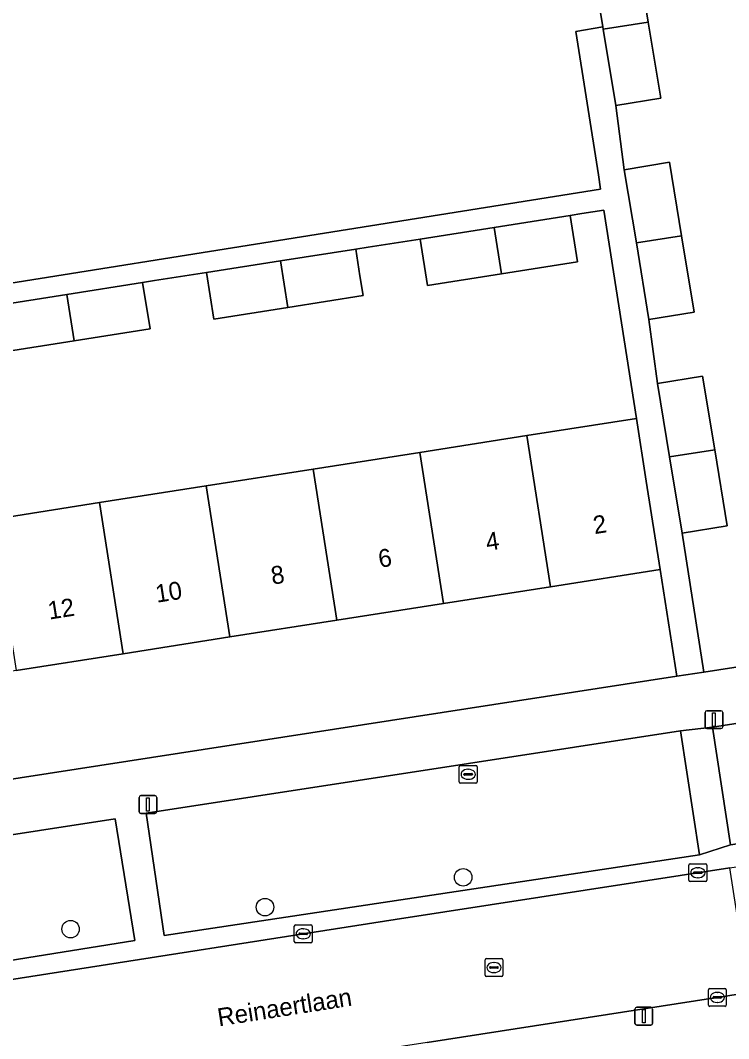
# Model space of a CAD drawing. Extents: x 160077 to 160948, y 386481 to 387498.
# Drawn here: x 160283.4 to 160323, y 387353.4 to 387410.3 of the extents above; entities that cross this region are included whole.
import ezdxf

# ---------------------------------------------------------------- set-up
doc = ezdxf.new("R2010")
doc.units = 0
for name, color, linetype in [('IMGEO_Boom', 7, 'Continuous'), ('IMGEO_Erf', 7, 'Continuous'), ('IMGEO_Groenvoorziening', 7, 'Continuous'), ('IMGEO_Kolk', 7, 'Continuous'), ('IMGEO_Lichtmast', 7, 'Continuous'), ('IMGEO_Openbare_ruimte_label', 7, 'Continuous'), ('IMGEO_Pand', 7, 'Continuous'), ('IMGEO_Pand_nummerreeks', 7, 'Continuous'), ('IMGEO_Rijbaan_lokaal_open', 7, 'Continuous'), ('IMGEO_Rioolput', 7, 'Continuous'), ('IMGEO_Voetpad_open', 7, 'Continuous')]:
    doc.layers.add(name, color=color, linetype=linetype)

msp = doc.modelspace()

# ---------------------------------------------------------------- linework, layer by layer
at = {"layer": 'IMGEO_Boom'}
for centre in [(160308.169, 387362.403), (160297.087, 387360.735), (160286.21, 387359.509)]:
    msp.add_circle(centre, 0.489, dxfattribs=at)
at = {"layer": 'IMGEO_Erf'}
for points in [[(160263.91, 387392.614), (160315.857, 387400.88), (160315.732, 387401.681), (160314.476, 387409.706), (160315.976, 387409.953), (160315.322, 387413.924)], [(160317.844, 387414.339), (160318.522, 387410.224), (160319.223, 387405.967), (160316.7, 387405.552), (160317.183, 387401.969), (160319.705, 387402.384), (160320.383, 387398.269), (160321.084, 387394.012), (160318.561, 387393.597), (160319.043, 387390.013), (160321.565, 387390.428), (160322.244, 387386.305), (160322.944, 387382.056), (160320.421, 387381.641), (160321.622, 387373.883), (160344.769, 387377.466), (160339.073, 387413.649)], [(160281.843, 387382.418), (160287.821, 387383.354), (160293.798, 387384.291), (160299.775, 387385.227), (160305.752, 387386.163), (160311.729, 387387.1), (160317.865, 387388.061), (160316.041, 387399.709), (160314.81, 387399.516), (160314.152, 387399.412), (160314.562, 387396.811), (160310.312, 387396.142), (160306.168, 387395.49), (160305.759, 387398.092), (160302.856, 387397.643), (160302.163, 387397.534), (160302.398, 387396.042), (160302.573, 387394.932), (160298.358, 387394.269), (160294.214, 387393.617), (160293.805, 387396.219), (160290.902, 387395.77), (160290.24, 387395.666), (160290.659, 387393.065), (160286.403, 387392.396), (160282.26, 387391.744)]]:
    msp.add_lwpolyline(points, dxfattribs=at)
msp.add_lwpolyline([(160320.112, 387373.649), (160319.188, 387379.615), (160313.053, 387378.654), (160307.076, 387377.718), (160301.099, 387376.781), (160295.122, 387375.845), (160289.145, 387374.909), (160283.167, 387373.972), (160277.19, 387373.036), (160271.213, 387372.099), (160265.235, 387371.163), (160259.101, 387370.202), (160260.008, 387364.344)], close=True, dxfattribs=at)
at = {"layer": 'IMGEO_Groenvoorziening'}
for points in [[(160342.314, 387373.977), (160336.612, 387373.08), (160336.863, 387371.671), (160337.581, 387367.327), (160333.319, 387366.623), (160332.601, 387370.967), (160332.373, 387372.412), (160322.124, 387370.799), (160323.128, 387364.228), (160343.545, 387367.349)], [(160288.707, 387365.672), (160263.782, 387361.836)], [(160265.038, 387354.902), (160289.797, 387358.867), (160288.707, 387365.672)]]:
    msp.add_lwpolyline(points, dxfattribs=at)
msp.add_lwpolyline([(160320.333, 387370.594), (160290.437, 387365.998), (160291.454, 387359.142), (160321.38, 387363.654)], close=True, dxfattribs=at)
at = {"layer": 'IMGEO_Kolk'}
for p, q in [((160320.796, 387362.237), (160320.796, 387363.089)), ((160320.871, 387363.163), (160321.723, 387363.163)), ((160321.055, 387362.657), (160321.055, 387362.669)), ((160321.493, 387362.62), (160321.095, 387362.62)), ((160321.098, 387362.706), (160321.496, 387362.706)), ((160321.284, 387362.943), (160321.309, 387362.943)), ((160321.539, 387362.669), (160321.539, 387362.657)), ((160321.797, 387363.089), (160321.797, 387362.237)), ((160321.723, 387362.163), (160320.871, 387362.163)), ((160321.307, 387362.383), (160321.282, 387362.383)), ((160298.724, 387358.819), (160298.724, 387359.671)), ((160298.799, 387359.745), (160299.651, 387359.745)), ((160298.983, 387359.239), (160298.983, 387359.251)), ((160299.421, 387359.202), (160299.023, 387359.202)), ((160299.026, 387359.288), (160299.424, 387359.288)), ((160299.212, 387359.525), (160299.237, 387359.525)), ((160299.467, 387359.251), (160299.467, 387359.239)), ((160299.725, 387359.671), (160299.725, 387358.819)), ((160299.651, 387358.745), (160298.799, 387358.745)), ((160299.235, 387358.965), (160299.21, 387358.965)), ((160321.886, 387355.265), (160321.886, 387356.117)), ((160321.961, 387356.191), (160322.813, 387356.191)), ((160322.374, 387355.971), (160322.399, 387355.971)), ((160322.887, 387356.117), (160322.887, 387355.265)), ((160322.145, 387355.685), (160322.145, 387355.697)), ((160322.583, 387355.648), (160322.185, 387355.648)), ((160322.188, 387355.734), (160322.586, 387355.734)), ((160322.397, 387355.411), (160322.372, 387355.411)), ((160322.629, 387355.697), (160322.629, 387355.685)), ((160322.813, 387355.191), (160321.961, 387355.191))]:
    msp.add_line(p, q, dxfattribs=at)
for points in [[(160320.796, 387362.237), (160320.796, 387363.089)], [(160320.871, 387363.163), (160321.723, 387363.163)], [(160321.797, 387363.089), (160321.797, 387362.237)], [(160321.723, 387362.163), (160320.871, 387362.163)], [(160298.724, 387358.819), (160298.724, 387359.671)], [(160298.799, 387359.745), (160299.651, 387359.745)], [(160299.725, 387359.671), (160299.725, 387358.819)], [(160299.651, 387358.745), (160298.799, 387358.745)], [(160321.886, 387355.265), (160321.886, 387356.117)], [(160321.961, 387356.191), (160322.813, 387356.191)], [(160322.887, 387356.117), (160322.887, 387355.265)], [(160322.813, 387355.191), (160321.961, 387355.191)]]:
    msp.add_lwpolyline(points, dxfattribs=at)
for centre, radius, start, end in [((160320.873, 387363.087), 0.0765, 91.552, 178.448), ((160320.873, 387363.087), 0.0765, 91.552, 178.448), ((160321.095, 387362.666), 0.0403, 85.8775, 175.7526), ((160321.092, 387362.656), 0.0366, 178.938, 274.7102), ((160321.496, 387362.663), 0.043, 264.8664, 352.4533), ((160321.5, 387362.668), 0.0386, 1.7309, 96.639), ((160321.721, 387363.087), 0.0765, 1.552, 88.448), ((160321.721, 387363.087), 0.0765, 1.552, 88.448), ((160320.873, 387362.239), 0.0765, 181.552, 268.448), ((160320.873, 387362.239), 0.0765, 181.552, 268.448), ((160321.721, 387362.239), 0.0765, 271.552, 358.448), ((160321.721, 387362.239), 0.0765, 271.552, 358.448), ((160298.801, 387359.669), 0.0765, 91.552, 178.448), ((160298.801, 387359.669), 0.0765, 91.552, 178.448), ((160299.023, 387359.248), 0.0403, 85.8775, 175.7526), ((160299.02, 387359.238), 0.0366, 178.938, 274.7102), ((160299.424, 387359.245), 0.043, 264.8664, 352.4533), ((160299.428, 387359.25), 0.0386, 1.7309, 96.639), ((160299.649, 387359.669), 0.0765, 1.552, 88.448), ((160299.649, 387359.669), 0.0765, 1.552, 88.448), ((160298.801, 387358.821), 0.0765, 181.552, 268.448), ((160298.801, 387358.821), 0.0765, 181.552, 268.448), ((160299.649, 387358.821), 0.0765, 271.552, 358.448), ((160299.649, 387358.821), 0.0765, 271.552, 358.448), ((160321.963, 387356.115), 0.0765, 91.552, 178.448), ((160321.963, 387356.115), 0.0765, 91.552, 178.448), ((160322.811, 387356.115), 0.0765, 1.552, 88.448), ((160322.811, 387356.115), 0.0765, 1.552, 88.448), ((160321.963, 387355.267), 0.0765, 181.552, 268.448), ((160321.963, 387355.267), 0.0765, 181.552, 268.448), ((160322.185, 387355.694), 0.0403, 85.8775, 175.7526), ((160322.182, 387355.684), 0.0366, 178.938, 274.7102), ((160322.586, 387355.691), 0.043, 264.8664, 352.4533), ((160322.59, 387355.696), 0.0386, 1.7309, 96.639), ((160322.811, 387355.267), 0.0765, 271.552, 358.448), ((160322.811, 387355.267), 0.0765, 271.552, 358.448)]:
    msp.add_arc(centre, radius, start, end, dxfattribs=at)
for centre, major_axis, ratio, start_param, end_param in [((160321.283, 387362.663), (-0.387, 0.002), 0.722429, 4.712389, 7.853982), ((160321.308, 387362.663), (-0.39, 0.002), 0.717154, 1.570796, 4.712389), ((160299.211, 387359.245), (-0.387, 0.002), 0.722429, 4.712389, 7.853982), ((160299.236, 387359.245), (-0.39, 0.002), 0.717154, 1.570796, 4.712389), ((160322.373, 387355.691), (-0.387, 0.002), 0.722429, 4.712389, 7.853982), ((160322.398, 387355.691), (-0.39, 0.002), 0.717154, 1.570796, 4.712389)]:
    msp.add_ellipse(centre, major_axis=major_axis, ratio=ratio, start_param=start_param, end_param=end_param, dxfattribs=at)
at = {"layer": 'IMGEO_Lichtmast'}
for p, q in [((160321.798, 387371.721), (160322.588, 387371.721)), ((160322.588, 387371.721), (160321.798, 387371.721)), ((160321.698, 387370.821), (160321.698, 387371.621)), ((160321.698, 387371.621), (160321.698, 387370.821)), ((160322.688, 387371.621), (160322.688, 387370.821)), ((160322.688, 387370.821), (160322.688, 387371.621)), ((160322.588, 387370.721), (160321.798, 387370.721)), ((160321.798, 387370.721), (160322.588, 387370.721)), ((160290.041, 387366.073), (160290.041, 387366.873)), ((160290.041, 387366.873), (160290.041, 387366.073)), ((160290.141, 387366.973), (160290.931, 387366.973)), ((160290.931, 387366.973), (160290.141, 387366.973)), ((160291.031, 387366.873), (160291.031, 387366.073)), ((160291.031, 387366.073), (160291.031, 387366.873)), ((160290.931, 387365.973), (160290.141, 387365.973)), ((160290.141, 387365.973), (160290.931, 387365.973)), ((160317.775, 387354.24), (160317.775, 387355.04)), ((160317.775, 387355.04), (160317.775, 387354.24)), ((160317.875, 387355.14), (160318.665, 387355.14)), ((160318.665, 387355.14), (160317.875, 387355.14)), ((160318.765, 387355.04), (160318.765, 387354.24)), ((160318.765, 387354.24), (160318.765, 387355.04)), ((160318.665, 387354.14), (160317.875, 387354.14)), ((160317.875, 387354.14), (160318.665, 387354.14))]:
    msp.add_line(p, q, dxfattribs=at)
for points in [[(160322.118, 387371.596), (160322.268, 387371.596), (160322.268, 387370.846), (160322.118, 387370.846), (160322.118, 387371.596)], [(160290.461, 387366.848), (160290.611, 387366.848), (160290.611, 387366.098), (160290.461, 387366.098), (160290.461, 387366.848)], [(160318.195, 387355.015), (160318.345, 387355.015), (160318.345, 387354.265), (160318.195, 387354.265), (160318.195, 387355.015)]]:
    msp.add_lwpolyline(points, dxfattribs=at)
for centre, start, end in [((160321.798, 387371.621), 90, 180), ((160321.798, 387371.621), 90, 180), ((160322.588, 387371.621), 0, 90), ((160322.588, 387371.621), 360, 90), ((160321.798, 387370.821), 180, 270), ((160321.798, 387370.821), 180, 270), ((160322.588, 387370.821), 270, 0), ((160322.588, 387370.821), 270, 0), ((160290.141, 387366.873), 90, 180), ((160290.141, 387366.873), 90, 180), ((160290.931, 387366.873), 0, 90), ((160290.931, 387366.873), 360, 90), ((160290.141, 387366.073), 180, 270), ((160290.141, 387366.073), 180, 270), ((160290.931, 387366.073), 270, 0), ((160290.931, 387366.073), 270, 0), ((160317.875, 387355.04), 90, 180), ((160317.875, 387355.04), 90, 180), ((160318.665, 387355.04), 0, 90), ((160318.665, 387355.04), 360, 90), ((160317.875, 387354.24), 180, 270), ((160317.875, 387354.24), 180, 270), ((160318.665, 387354.24), 270, 0), ((160318.665, 387354.24), 270, 0)]:
    msp.add_arc(centre, 0.1, start, end, dxfattribs=at)
at = {"layer": 'IMGEO_Pand'}
for points in [[(160317.844, 387414.339), (160318.61, 387414.465), (160318.283, 387416.439), (160318.146, 387417.266), (160314.387, 387416.646), (160314.845, 387413.846), (160315.322, 387413.924), (160315.976, 387409.953), (160315.996, 387409.831), (160318.522, 387410.224)], [(160316.7, 387405.552), (160319.223, 387405.967), (160318.522, 387410.224), (160315.996, 387409.831)], [(160319.705, 387402.384), (160317.183, 387401.969), (160317.857, 387397.876), (160320.383, 387398.269)], [(160314.152, 387399.412), (160309.904, 387398.744), (160310.312, 387396.142), (160314.562, 387396.811)], [(160310.312, 387396.142), (160309.904, 387398.744), (160305.759, 387398.092), (160306.168, 387395.49)], [(160318.561, 387393.597), (160321.084, 387394.012), (160320.383, 387398.269), (160317.857, 387397.876)], [(160302.163, 387397.534), (160297.95, 387396.871), (160298.358, 387394.269), (160302.573, 387394.932), (160302.398, 387396.042)], [(160293.805, 387396.219), (160294.214, 387393.617), (160298.358, 387394.269), (160297.95, 387396.871)], [(160290.24, 387395.666), (160285.995, 387394.998), (160286.403, 387392.396), (160290.659, 387393.065)], [(160281.851, 387394.346), (160282.26, 387391.744), (160286.403, 387392.396), (160285.995, 387394.998)], [(160322.244, 387386.305), (160321.565, 387390.428), (160319.043, 387390.013), (160319.718, 387385.912)], [(160313.053, 387378.654), (160319.188, 387379.615), (160318.414, 387384.555), (160317.865, 387388.061), (160311.729, 387387.1)], [(160311.729, 387387.1), (160305.752, 387386.163), (160307.076, 387377.718), (160313.053, 387378.654)], [(160305.752, 387386.163), (160299.775, 387385.227), (160301.099, 387376.781), (160307.076, 387377.718)], [(160319.718, 387385.912), (160320.421, 387381.641), (160322.944, 387382.056), (160322.244, 387386.305)], [(160299.775, 387385.227), (160293.798, 387384.291), (160295.122, 387375.845), (160301.099, 387376.781)], [(160293.798, 387384.291), (160287.821, 387383.354), (160289.145, 387374.909), (160295.122, 387375.845)], [(160283.167, 387373.972), (160289.145, 387374.909), (160287.821, 387383.354), (160281.843, 387382.418)]]:
    msp.add_lwpolyline(points, close=True, dxfattribs=at)
at = {"layer": 'IMGEO_Rijbaan_lokaal_open'}
msp.add_lwpolyline([(160306.164, 387353.162), (160324.17, 387355.972), (160323.094, 387362.939), (160304.367, 387360.049), (160262.397, 387353.48), (160265.535, 387333.801), (160272.364, 387334.875), (160271.331, 387341.446)], dxfattribs=at)
at = {"layer": 'IMGEO_Rioolput'}
for p, q in [((160307.95, 387367.737), (160307.95, 387368.589)), ((160308.025, 387368.663), (160308.877, 387368.663)), ((160308.438, 387368.443), (160308.463, 387368.443)), ((160308.951, 387368.589), (160308.951, 387367.737)), ((160308.209, 387368.157), (160308.209, 387368.169)), ((160308.647, 387368.12), (160308.249, 387368.12)), ((160308.252, 387368.206), (160308.65, 387368.206)), ((160308.461, 387367.883), (160308.436, 387367.883)), ((160308.693, 387368.169), (160308.693, 387368.157)), ((160308.877, 387367.663), (160308.025, 387367.663)), ((160309.392, 387356.933), (160309.392, 387357.785)), ((160309.467, 387357.859), (160310.319, 387357.859)), ((160309.88, 387357.639), (160309.905, 387357.639)), ((160310.393, 387357.785), (160310.393, 387356.933)), ((160309.651, 387357.353), (160309.651, 387357.365)), ((160310.089, 387357.316), (160309.691, 387357.316)), ((160309.694, 387357.402), (160310.092, 387357.402)), ((160309.903, 387357.079), (160309.878, 387357.079)), ((160310.135, 387357.365), (160310.135, 387357.353)), ((160310.319, 387356.859), (160309.467, 387356.859))]:
    msp.add_line(p, q, dxfattribs=at)
for points in [[(160307.95, 387367.737), (160307.95, 387368.589)], [(160308.025, 387368.663), (160308.877, 387368.663)], [(160308.951, 387368.589), (160308.951, 387367.737)], [(160308.877, 387367.663), (160308.025, 387367.663)], [(160309.392, 387356.933), (160309.392, 387357.785)], [(160309.467, 387357.859), (160310.319, 387357.859)], [(160310.393, 387357.785), (160310.393, 387356.933)], [(160310.319, 387356.859), (160309.467, 387356.859)]]:
    msp.add_lwpolyline(points, dxfattribs=at)
for centre, radius, start, end in [((160308.027, 387368.587), 0.0765, 91.552, 178.448), ((160308.027, 387368.587), 0.0765, 91.552, 178.448), ((160308.875, 387368.587), 0.0765, 1.552, 88.448), ((160308.875, 387368.587), 0.0765, 1.552, 88.448), ((160308.027, 387367.739), 0.0765, 181.552, 268.448), ((160308.027, 387367.739), 0.0765, 181.552, 268.448), ((160308.249, 387368.166), 0.0403, 85.8775, 175.7526), ((160308.246, 387368.156), 0.0366, 178.938, 274.7102), ((160308.65, 387368.163), 0.043, 264.8664, 352.4533), ((160308.654, 387368.168), 0.0386, 1.7309, 96.639), ((160308.875, 387367.739), 0.0765, 271.552, 358.448), ((160308.875, 387367.739), 0.0765, 271.552, 358.448), ((160309.469, 387357.783), 0.0765, 91.552, 178.448), ((160309.469, 387357.783), 0.0765, 91.552, 178.448), ((160310.317, 387357.783), 0.0765, 1.552, 88.448), ((160310.317, 387357.783), 0.0765, 1.552, 88.448), ((160309.469, 387356.935), 0.0765, 181.552, 268.448), ((160309.469, 387356.935), 0.0765, 181.552, 268.448), ((160309.691, 387357.362), 0.0403, 85.8775, 175.7526), ((160309.688, 387357.352), 0.0366, 178.938, 274.7102), ((160310.092, 387357.359), 0.043, 264.8664, 352.4533), ((160310.096, 387357.364), 0.0386, 1.7309, 96.639), ((160310.317, 387356.935), 0.0765, 271.552, 358.448), ((160310.317, 387356.935), 0.0765, 271.552, 358.448)]:
    msp.add_arc(centre, radius, start, end, dxfattribs=at)
for centre, major_axis, ratio, start_param, end_param in [((160308.437, 387368.163), (-0.387, 0.002), 0.722429, 4.712389, 7.853982), ((160308.462, 387368.163), (-0.39, 0.002), 0.717154, 1.570796, 4.712389), ((160309.879, 387357.359), (-0.387, 0.002), 0.722429, 4.712389, 7.853982), ((160309.904, 387357.359), (-0.39, 0.002), 0.717154, 1.570796, 4.712389)]:
    msp.add_ellipse(centre, major_axis=major_axis, ratio=ratio, start_param=start_param, end_param=end_param, dxfattribs=at)
at = {"layer": 'IMGEO_Voetpad_open'}
for points in [[(160281.851, 387394.346), (160285.995, 387394.998), (160290.24, 387395.666), (160290.902, 387395.77), (160293.805, 387396.219), (160297.95, 387396.871), (160302.163, 387397.534), (160302.856, 387397.643), (160305.759, 387398.092), (160309.904, 387398.744), (160314.152, 387399.412), (160314.81, 387399.516), (160316.041, 387399.709), (160317.865, 387388.061), (160318.414, 387384.555), (160319.188, 387379.615), (160320.112, 387373.649), (160321.622, 387373.883), (160320.421, 387381.641), (160319.718, 387385.912), (160319.043, 387390.013), (160318.561, 387393.597), (160317.857, 387397.876), (160317.183, 387401.969), (160316.7, 387405.552), (160315.996, 387409.831), (160315.976, 387409.953), (160314.476, 387409.706), (160315.732, 387401.681), (160315.857, 387400.88), (160263.91, 387392.614)], [(160345.211, 387372.769), (160344.769, 387377.466), (160321.622, 387373.883), (160320.112, 387373.649), (160260.008, 387364.344), (160257.725, 387363.991), (160262.869, 387330.677), (160262.878, 387330.668), (160263.703, 387325.245)], [(160343.545, 387367.349), (160323.128, 387364.228), (160321.38, 387363.654), (160291.454, 387359.142), (160290.437, 387365.998), (160320.333, 387370.594), (160322.124, 387370.799), (160332.373, 387372.412), (160332.601, 387370.967), (160336.863, 387371.671), (160336.612, 387373.08), (160342.314, 387373.977)], [(160262.397, 387353.48), (160304.367, 387360.049), (160323.094, 387362.939), (160325.861, 387363.367), (160343.908, 387366.152)], [(160263.782, 387361.836), (160288.707, 387365.672), (160289.797, 387358.867), (160265.038, 387354.902)], [(160344.432, 387359.134), (160326.936, 387356.404), (160324.17, 387355.972), (160306.164, 387353.162), (160276.556, 387348.583)]]:
    msp.add_lwpolyline(points, dxfattribs=at)
msp.add_lwpolyline([(160322.124, 387370.799), (160320.333, 387370.594), (160321.38, 387363.654), (160323.128, 387364.228)], close=True, dxfattribs=at)

# ---------------------------------------------------------------- texts
at = {"layer": 'IMGEO_Openbare_ruimte_label'}
msp.add_text('Reinaertlaan', height=1, rotation=8.8594, dxfattribs=at).set_placement((160294.507, 387354.069))
at = {"layer": 'IMGEO_Pand_nummerreeks'}
for s, p in [('2', (160315.519, 387381.59)), ('4', (160309.512, 387380.65)), ('6', (160303.503, 387379.709)), ('8', (160297.499, 387378.768)), ('10', (160291.035, 387377.755)), ('12', (160285.02, 387376.813))]:
    msp.add_text(s, height=1, rotation=8.9034, dxfattribs=at).set_placement(p)

doc.saveas('drawing.dxf')
